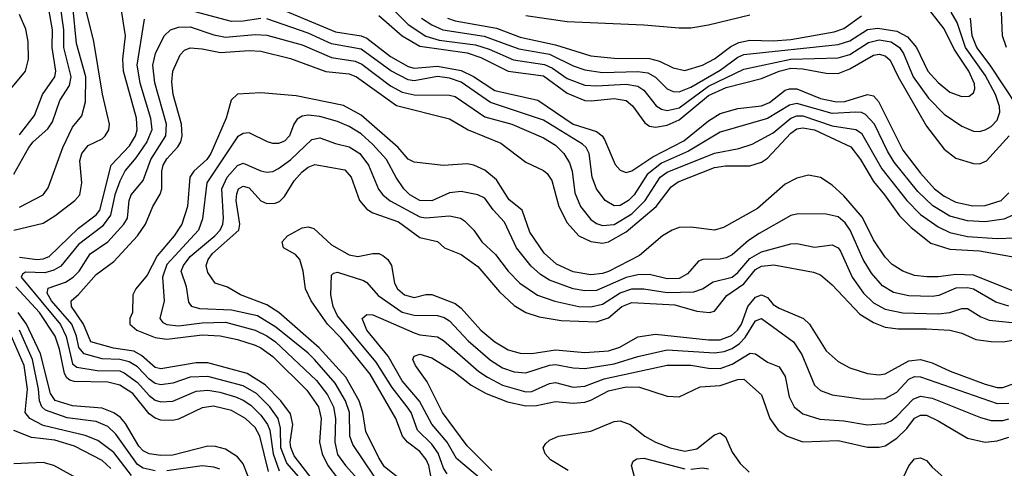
# Model space of a CAD drawing. Header units: inches. Extents: x 990535 to 1117859, y 769386 to 892122.
# Tile 356 of 656: x 1083870 to 1087215, y 785321 to 786844. Entities that reach past the tile are written whole.
import ezdxf

# ---------------------------------------------------------------- set-up
doc = ezdxf.new("R2010")
doc.units = ezdxf.units.IN
doc.header["$MEASUREMENT"] = 0
doc.layers.add('B0788', color=7, linetype='Continuous')

msp = doc.modelspace()

# ---------------------------------------------------------------- linework, layer by layer
at = {"layer": 'B0788', "color": 5}
for points, elevation in [([(1085235.6, 786850), (1085270, 786827.2), (1085307.7, 786810), (1085448.1, 786788.1), (1085565.6, 786745.6), (1085670, 786727.3), (1085750, 786687.9), (1085790, 786673.9), (1085850, 786665.3), (1085970, 786668.3), (1086003.6, 786663.6), (1086029.4, 786649.4), (1086070, 786609.6), (1086090, 786600.7), (1086110, 786599.7), (1086150, 786615.7), (1086250, 786673.4), (1086310, 786717), (1086330, 786725.6), (1086650, 786760.5), (1086690, 786773), (1086749.5, 786810.5), (1086784.9, 786815.1), (1086850, 786804.9), (1086885.7, 786785.7), (1086915.9, 786750), (1086955, 786670), (1086990, 786630.5), (1087030, 786598.3), (1087070, 786583.4), (1087095, 786585), (1087110, 786595.6), (1087114.7, 786610), (1087113.4, 786626.6), (1087094.7, 786670), (1087043.9, 786743.9), (1087010, 786813.1), (1086941.3, 786901.3)], 3360), ([(1083850, 786319.3), (1083901.7, 786410), (1083916.7, 786430), (1083966.2, 786473.8), (1083982.3, 786497.7), (1084006.3, 786570), (1084039.6, 786620.4), (1084045.1, 786650), (1084020, 786750), (1084019.8, 786810), (1084008.9, 786890)], 3360), ([(1083850, 786129.6), (1083950, 786153.3), (1083990, 786178), (1084057.8, 786230), (1084074.7, 786250), (1084081.1, 786290), (1084075.2, 786364.8), (1084081.4, 786390), (1084102.9, 786417.1), (1084150, 786439.9), (1084161.3, 786450), (1084173, 786470), (1084175.1, 786490), (1084151.4, 786591.4), (1084121.7, 786770), (1084095.9, 786875.9)], 3320), ([(1083870, 786453.6), (1083921, 786519), (1083948.4, 786590), (1083989.7, 786650), (1083993.2, 786670), (1083980.7, 786750), (1083981.7, 786810), (1083967.5, 786892.5)], 3380), ([(1083870, 786037.9), (1083930, 786030), (1083950, 786031.7), (1083970, 786040.1), (1084070, 786136.3), (1084130, 786181.7), (1084142.1, 786197.9), (1084180.7, 786350), (1084243.7, 786416.3), (1084263.4, 786450), (1084269, 786470), (1084266.7, 786510), (1084222.7, 786670), (1084221.2, 786710), (1084229.7, 786790), (1084213.9, 786890)], 3280), ([(1083870, 786207.6), (1083949.7, 786250), (1083966.6, 786273.4), (1084016.5, 786410), (1084050, 786479), (1084081.8, 786518.2), (1084094.3, 786565.7), (1084095.6, 786650), (1084063.9, 786763.9), (1084050.6, 786890)], 3340), ([(1084690, 786848.7), (1084630, 786838.9), (1084590, 786838.2), (1084450, 786875.6)], 3260), ([(1084717.2, 786897.2), (1084943.3, 786803.3), (1085030, 786789.8), (1085050, 786781.9), (1085130, 786719.3), (1085190, 786685.3), (1085210, 786680), (1085290, 786686.5), (1085370, 786672.2), (1085411.4, 786651.4), (1085484.3, 786604.3), (1085630, 786570.6), (1085750, 786489.8), (1085830, 786464.1), (1085849.1, 786450), (1085857.1, 786437.1), (1085892.7, 786352.7), (1085910, 786333.6), (1085930, 786325.5), (1085950, 786331.6), (1086021.4, 786378.6), (1086126.5, 786433.5), (1086210, 786501.2), (1086250, 786525.8), (1086310, 786543.3), (1086390, 786551.3), (1086417.2, 786562.8), (1086470, 786605.1), (1086484.5, 786610), (1086510, 786609.6), (1086590, 786576.7), (1086644.9, 786564.9), (1086673.1, 786566.9), (1086750, 786590.7), (1086770, 786585.4), (1086786.8, 786566.8), (1086870, 786401), (1086930, 786323.2), (1086978.1, 786270), (1087010, 786244.7), (1087050, 786224.6), (1087108, 786212), (1087150, 786212.8), (1087204.1, 786230), (1087230, 786256.2)], 3280), ([(1085130, 786888.1), (1085190, 786828.1), (1085250, 786788.3), (1085295.2, 786775.2), (1085418.7, 786758.7), (1085464.8, 786744.8), (1085548.2, 786708.2), (1085652.6, 786692.6), (1085680.2, 786680.2), (1085730, 786645.1), (1085790, 786622.4), (1085830, 786619.2), (1085930, 786624.9), (1085970, 786619), (1085990, 786605.1), (1086032.2, 786552.2), (1086050, 786540.8), (1086070, 786536.4), (1086110, 786545.4), (1086210, 786618.5), (1086330, 786676.6), (1086490, 786710.7), (1086650, 786714.3), (1086690, 786726.5), (1086753.5, 786766.5), (1086790, 786775.5), (1086830, 786769.1), (1086858.8, 786750), (1086872.6, 786730), (1086905.3, 786650), (1086957.7, 786577.7), (1087010, 786523.8), (1087070, 786483.3), (1087110, 786466.3), (1087130, 786464.6), (1087150, 786470.1), (1087170, 786482), (1087190, 786503.5), (1087199.3, 786530), (1087198.4, 786550), (1087184.2, 786590), (1087150, 786655.9), (1087082.7, 786750), (1087054.3, 786834.3), (1087033.6, 786870)], 3340), ([(1087222.6, 786750), (1087208.8, 786790), (1087205.5, 786870)], 3280), ([(1083840.8, 786610), (1083890.7, 786669.3), (1083900.8, 786710), (1083898.9, 786770), (1083891.8, 786811.8), (1083870, 786861.9)], 3420), ([(1084293.7, 786846.3), (1084268.2, 786690), (1084278.7, 786630), (1084314.5, 786510), (1084318.7, 786470), (1084302.8, 786430), (1084265.2, 786374.8), (1084228.3, 786331.7), (1084210, 786296), (1084193.3, 786250), (1084179.4, 786180.6), (1084150, 786142.5), (1084070, 786080.9), (1084010, 786007.8), (1083986.5, 785993.5), (1083955.7, 785984.3), (1083890, 785986.7), (1083879.7, 785980.3), (1083875.1, 785970), (1084008.7, 785808.7), (1084028.2, 785768.2), (1084050, 785676.1), (1084064.1, 785664.1), (1084133.3, 785653.3), (1084210, 785651.4), (1084225.5, 785645.5), (1084270, 785611.8), (1084310, 785567.9), (1084330, 785552.8), (1084350, 785546.7), (1084390, 785549.3), (1084470, 785582.9), (1084510, 785586), (1084550, 785579.4), (1084603.2, 785563.2), (1084630, 785552.5), (1084655.2, 785535.2), (1084690, 785501.2), (1084712.4, 785470), (1084719.5, 785450), (1084731.3, 785370), (1084751.9, 785311.9)], 3260), ([(1087240.8, 786179.2), (1087213.4, 786166.6), (1087150, 786157.4), (1087090, 786161.4), (1087030, 786177.6), (1086972, 786212), (1086921, 786261), (1086840.9, 786360.9), (1086817.6, 786397.6), (1086773.8, 786490), (1086742.9, 786522.9), (1086730, 786528.8), (1086710, 786529.8), (1086630, 786525.8), (1086510, 786559.6), (1086485.4, 786554.6), (1086410, 786508.7), (1086250, 786462.1), (1086142.3, 786397.7), (1086050, 786357), (1086001.5, 786318.5), (1085957.3, 786250), (1085938.7, 786230), (1085910, 786213.8), (1085890, 786212), (1085858.9, 786230), (1085830.1, 786270.1), (1085814.3, 786310), (1085804.2, 786390), (1085793.9, 786410), (1085781.7, 786421.7), (1085650, 786503.1), (1085470, 786562.8), (1085370, 786632.6), (1085330, 786646), (1085290, 786651.6), (1085210, 786637.2), (1085190, 786640), (1085130.6, 786670.6), (1085030, 786743.9), (1084930, 786762.6), (1084850, 786798.9), (1084710, 786846.8)], 3260), ([(1085090, 786858.8), (1085169.9, 786789.9), (1085230, 786754), (1085390, 786731.8), (1085436.4, 786716.4), (1085530, 786670), (1085650, 786653.2), (1085730, 786595), (1085789.6, 786570.4), (1085811.4, 786568.6), (1085890, 786576.3), (1085929.8, 786569.8), (1085952.1, 786552.1), (1085993.9, 786493.9), (1086010, 786483), (1086030, 786478.8), (1086070, 786486), (1086110, 786504.8), (1086210, 786586.7), (1086270, 786613.9), (1086390, 786645), (1086450, 786670), (1086490, 786679.8), (1086530, 786677.4), (1086610, 786662.6), (1086650, 786662.1), (1086690, 786676.9), (1086770, 786723.5), (1086790, 786727.2), (1086810, 786722.1), (1086826.8, 786706.8), (1086853.7, 786650), (1086950, 786482.9), (1087010, 786405), (1087050, 786374.2), (1087110, 786356.4), (1087130, 786355.2), (1087154.6, 786365.4), (1087231.5, 786450)], 3320), ([(1085323.3, 786850), (1085350, 786841), (1085490, 786815.6), (1085570, 786785), (1085690, 786759.5), (1085810, 786721.8), (1085890, 786713.3), (1086010, 786712.5), (1086043.3, 786703.3), (1086090, 786680.3), (1086130, 786671.3), (1086190, 786689.5), (1086230, 786711), (1086286.3, 786753.7), (1086313.3, 786766.7), (1086350, 786774.6), (1086430, 786772.9), (1086490, 786777.2), (1086636.8, 786803.2), (1086670, 786814.6), (1086730, 786857.5)], 3380), ([(1085590, 786858.4), (1085730, 786837.8), (1085990, 786827), (1086110, 786816.4), (1086150, 786817.2), (1086210, 786827.4), (1086350, 786860.8)], 3420), ([(1087259.3, 786550), (1087166.6, 786690), (1087121.2, 786750), (1087105.9, 786790), (1087099.3, 786850)], 3320), ([(1084850, 785255.1), (1084777.9, 785337.9), (1084757.1, 785390), (1084756.6, 785456.6), (1084748.3, 785490), (1084720.2, 785530), (1084675.1, 785575.1), (1084630, 785601.4), (1084510, 785632.5), (1084450, 785630.2), (1084390, 785609.9), (1084350, 785603.8), (1084330, 785608.8), (1084310, 785623.4), (1084270, 785665.4), (1084242.8, 785682.8), (1084210.1, 785690.1), (1084150, 785692.7), (1084089.3, 785709.3), (1084071.4, 785731.4), (1084063.4, 785770), (1084047.1, 785810), (1083978.8, 785890), (1083964.3, 785915.7), (1083967.5, 785932.5), (1084026.5, 785953.5), (1084052.3, 785970), (1084072.5, 785990), (1084110, 786049.1), (1084170.2, 786089.8), (1084224.7, 786150), (1084236.2, 786170), (1084242.1, 786230), (1084248.8, 786250), (1084290, 786298.2), (1084316.4, 786370), (1084366.7, 786450), (1084368.9, 786490), (1084329.2, 786630), (1084322.9, 786690), (1084332.1, 786730), (1084361.3, 786790), (1084383, 786810), (1084410, 786819.3), (1084450, 786820.1), (1084530, 786793), (1084570, 786784.8), (1084670, 786794.6), (1084710, 786791.7), (1084830, 786759.2), (1084930, 786715.5), (1085010, 786704), (1085032.9, 786692.9), (1085130, 786619.9), (1085170, 786597.7), (1085210, 786588.9), (1085330, 786588.2), (1085350, 786583.2), (1085450, 786514.6), (1085541.7, 786490), (1085650, 786442.6), (1085690, 786417.8), (1085718.5, 786390), (1085738.2, 786358.2), (1085747.3, 786330), (1085756.5, 786256.5), (1085775.6, 786210), (1085810, 786166.3), (1085830, 786151.8), (1085850, 786145.1), (1085890, 786148.3), (1085950, 786184.5), (1085994.7, 786230), (1086046.3, 786310), (1086070, 786327.1), (1086230, 786391.2), (1086312.7, 786407.3), (1086357.9, 786422.1), (1086430, 786460.2), (1086490, 786509.8), (1086510, 786517.5), (1086530, 786517.7), (1086630, 786483.6), (1086710, 786471.6), (1086730, 786458.6), (1086798.2, 786338.2), (1086883.7, 786230), (1086930, 786183), (1086990, 786140.4), (1087030, 786121.7), (1087090, 786108), (1087190, 786101.4), (1087250, 786103.5)], 3240), ([(1084910, 785223.6), (1084803.2, 785363.2), (1084791.2, 785391.2), (1084789.6, 785410), (1084798.1, 785470), (1084790, 785505.6), (1084757.8, 785550), (1084704, 785604), (1084642.7, 785642.7), (1084510, 785678.7), (1084470, 785679.4), (1084350, 785658.5), (1084330, 785663.5), (1084283.7, 785703.7), (1084258.2, 785718.2), (1084189.3, 785729.3), (1084112.6, 785750), (1084087.1, 785810), (1084046.9, 785870), (1084045.6, 785890), (1084070, 785910.9), (1084130, 785979.1), (1084190, 786023.6), (1084270, 786110), (1084297.9, 786150), (1084322.8, 786210), (1084347.8, 786252.2), (1084353, 786270), (1084353.6, 786330), (1084358.1, 786350), (1084370, 786372.3), (1084407.2, 786412.8), (1084417.6, 786430), (1084422.2, 786450), (1084420.4, 786490), (1084391.4, 786590), (1084387.1, 786632.9), (1084390.3, 786669.7), (1084415, 786725), (1084430, 786740.8), (1084450, 786748.6), (1084490, 786745.4), (1084552.6, 786732.6), (1084650, 786740.2), (1084690, 786737.5), (1084790, 786713), (1084910, 786668.1), (1084990, 786660), (1085014, 786650), (1085150, 786552.8), (1085330, 786507.4), (1085393.1, 786470), (1085504.9, 786424.9), (1085590, 786360.1), (1085650, 786332.2), (1085661.7, 786321.7), (1085678, 786298), (1085701.9, 786210), (1085730, 786154.4), (1085769.1, 786110), (1085810, 786090.7), (1085850, 786085.9), (1085870, 786089.8), (1085930, 786124.1), (1086032.7, 786210), (1086083.3, 786276.7), (1086106.5, 786293.5), (1086230, 786342.8), (1086268.2, 786348.2), (1086350, 786348), (1086390, 786360.8), (1086410, 786374.4), (1086490, 786459.5), (1086510, 786473.3), (1086530, 786477.5), (1086570, 786470.2), (1086693.1, 786413.1), (1086726.5, 786370), (1086770, 786294.3), (1086807.8, 786250), (1086858.5, 786178.5), (1086898.5, 786138.5), (1086965.3, 786085.3), (1087030, 786064.6), (1087130, 786059.4), (1087290, 786031.2)], 3220), ([(1087244.1, 785924.1), (1087110, 785977), (1087050, 785979), (1086990, 785971), (1086951.1, 785971.1), (1086910, 785976.1), (1086870, 785990.1), (1086833.5, 786013.5), (1086810, 786038.1), (1086770, 786097), (1086732.5, 786172.5), (1086670, 786246.6), (1086630, 786282.1), (1086590, 786308.5), (1086550, 786316.3), (1086510, 786306.6), (1086470, 786286.1), (1086376.7, 786203.3), (1086261.1, 786138.9), (1086230, 786130.1), (1086150, 786139.2), (1086110, 786138.2), (1086086.5, 786130), (1086053.6, 786110), (1085975.9, 786044.1), (1085870, 785989.3), (1085850, 785982.5), (1085810, 785978.1), (1085750, 785987.7), (1085693.7, 786013.7), (1085651.7, 786051.7), (1085603.1, 786123.1), (1085577.6, 786197.6), (1085532.7, 786232.7), (1085490, 786300.8), (1085450, 786332.9), (1085412.9, 786350), (1085390, 786355.2), (1085310, 786349.5), (1085210, 786360.4), (1085190, 786370.8), (1085155.7, 786410), (1085030, 786519.7), (1084970, 786552.9), (1084810, 786585.8), (1084690, 786595.7), (1084610, 786591.6), (1084588.5, 786571.5), (1084572.1, 786510), (1084519.5, 786390), (1084505.7, 786370), (1084461.6, 786330), (1084448.5, 786310), (1084440.5, 786210), (1084421.2, 786150), (1084395, 786110), (1084337.5, 786042.5), (1084303.2, 785976.8), (1084264.5, 785930), (1084254.5, 785910), (1084253.9, 785850), (1084244.8, 785830), (1084244.1, 785810), (1084268.3, 785790), (1084330, 785765.5), (1084370, 785759.8), (1084490, 785774.5), (1084551.1, 785771.1), (1084610, 785758.4), (1084670, 785738.7), (1084690, 785729.6), (1084730, 785700.1), (1084846.1, 785586.1), (1084884.9, 785530), (1084894.4, 785490), (1084888.4, 785410), (1084897.8, 785370), (1084916.5, 785330), (1084950, 785287.5)], 3180), ([(1087230, 785871.8), (1087185.5, 785885.5), (1087110, 785929.4), (1087090, 785934.1), (1087050, 785932.5), (1086992.3, 785907.7), (1086970, 785904.2), (1086890, 785906.4), (1086838.2, 785918.2), (1086800.9, 785940.9), (1086763.4, 785983.4), (1086735, 786030), (1086691, 786130), (1086674.4, 786154.4), (1086650, 786174.7), (1086610, 786184.3), (1086514.9, 786185.1), (1086490, 786179.4), (1086381.9, 786118.1), (1086345.9, 786094.1), (1086290, 786045.9), (1086270, 786035.9), (1086250, 786031.1), (1086190.4, 786029.6), (1086175.5, 786024.5), (1086138.4, 785981.6), (1086110, 785965.6), (1086070, 785964.5), (1086010, 785979.2), (1085970, 785977.7), (1085930, 785968.7), (1085830, 785924.3), (1085790, 785923.1), (1085750, 785929.8), (1085670, 785959.4), (1085639, 785979), (1085607.4, 786007.4), (1085558, 786070), (1085517, 786157), (1085478.4, 786198.4), (1085450, 786238.1), (1085426.7, 786250), (1085370, 786260.7), (1085330, 786256.6), (1085270, 786229.5), (1085230, 786230.1), (1085195.7, 786250), (1085175, 786270), (1085148.6, 786308.6), (1085116.1, 786370), (1085070, 786420.8), (1085030, 786456.4), (1084990, 786482), (1084950, 786498.5), (1084890, 786515.7), (1084850, 786520.6), (1084830, 786517.2), (1084813.1, 786506.9), (1084801.4, 786490), (1084786.6, 786450), (1084770, 786431.4), (1084750, 786423.4), (1084730, 786423.8), (1084711.8, 786430), (1084650, 786460.1), (1084630, 786457.5), (1084610, 786446.3), (1084505.6, 786290), (1084491.7, 786168.3), (1084478, 786130), (1084370, 786012.7), (1084355.5, 785970), (1084361.1, 785890), (1084346.5, 785830), (1084356.5, 785816.5), (1084369.7, 785809.7), (1084410, 785805.2), (1084490, 785814.9), (1084570, 785816.8), (1084670, 785790.5), (1084710, 785770.9), (1084739.1, 785750), (1084878.5, 785618.5), (1084916.3, 785570), (1084936.3, 785530), (1084942.5, 785490), (1084940.4, 785410), (1084950, 785368.1), (1084976.7, 785330), (1085049.6, 785250)], 3160), ([(1085074.6, 785294.6), (1085002, 785402), (1084991.8, 785430), (1084990.2, 785510), (1084976.8, 785550), (1084941.8, 785610), (1084871.6, 785690), (1084850, 785712.4), (1084740.7, 785800.7), (1084678.1, 785838.1), (1084590, 785857.8), (1084482.7, 785862.7), (1084455.3, 785870), (1084445.1, 785885.1), (1084436.7, 785936.7), (1084419.4, 785990), (1084426.8, 786010), (1084450, 786039.6), (1084533.6, 786110), (1084550.9, 786130), (1084560.1, 786150), (1084562.5, 786170), (1084557, 786270), (1084575.1, 786310), (1084610, 786348.8), (1084630, 786356.9), (1084690, 786331.4), (1084710, 786326.8), (1084730, 786329.1), (1084750, 786338.6), (1084790, 786368.3), (1084862.8, 786437.2), (1084890, 786443.6), (1084943.4, 786423.4), (1084990, 786413.1), (1085025.5, 786390), (1085055.4, 786350), (1085089.3, 786269.3), (1085103.8, 786250), (1085129.2, 786229.2), (1085230, 786174.8), (1085250, 786171.2), (1085330, 786178), (1085367.9, 786170), (1085381.5, 786161.5), (1085413.2, 786130), (1085440.4, 786090), (1085486.6, 786046.6), (1085530, 785990.6), (1085569.3, 785949.3), (1085629.3, 785909.3), (1085688.3, 785888.3), (1085770, 785870.6), (1085810, 785868.7), (1085850, 785877.8), (1085910, 785917.3), (1085950, 785929.8), (1085990, 785930.5), (1086070, 785918), (1086160.3, 785919.7), (1086189.3, 785930.7), (1086225.6, 785954.4), (1086290, 785970.4), (1086310, 785985.3), (1086350, 786033.8), (1086390, 786056.5), (1086490, 786083.4), (1086510, 786084.5), (1086570, 786071.7), (1086630, 786079.8), (1086650, 786069.5), (1086657.8, 786057.8), (1086698.2, 785970), (1086736.1, 785916.1), (1086770, 785882.8), (1086810, 785861.1), (1086870, 785848.7), (1086990, 785845.4), (1087029.7, 785850.3), (1087070, 785863.8), (1087090, 785863.7), (1087134.9, 785834.9), (1087163.5, 785823.5), (1087330, 785806.8)], 3140), ([(1085170, 785278.4), (1085110, 785326.4), (1085090, 785356.6), (1085046.1, 785446.1), (1085036, 785510), (1085023.1, 785550), (1084977.6, 785630), (1084888.1, 785730), (1084750.5, 785850.5), (1084710, 785876.1), (1084620.3, 785910), (1084575.8, 785935.8), (1084534, 785950), (1084510, 785986), (1084504.3, 786010), (1084510.8, 786030), (1084525.8, 786050), (1084614.6, 786130), (1084618.1, 786150), (1084606.2, 786230), (1084607.5, 786252.5), (1084614.1, 786270), (1084630, 786279.4), (1084650, 786273.8), (1084690, 786229.7), (1084710, 786220.2), (1084738.7, 786221.2), (1084752.9, 786227.1), (1084770, 786244), (1084802.6, 786297.4), (1084830, 786328.1), (1084850, 786343.1), (1084872.4, 786352.4), (1084974.9, 786334.9), (1084996.6, 786310), (1085024.7, 786230), (1085050, 786200.8), (1085070, 786188), (1085157.6, 786157.6), (1085230, 786104.3), (1085290, 786090.8), (1085313.6, 786070), (1085370, 786046.6), (1085426.4, 786006.4), (1085500.1, 785920.1), (1085550, 785873.3), (1085590, 785850.1), (1085635.2, 785835.2), (1085710, 785823), (1085830, 785818.4), (1085870, 785831.3), (1085915.4, 785870), (1085950, 785884.1), (1086095.7, 785875.7), (1086170, 785854.5), (1086213, 785850), (1086230, 785854.7), (1086271.9, 785908.1), (1086330, 785947.7), (1086370, 785995.8), (1086390, 786007.6), (1086432, 786012), (1086566.7, 785986.7), (1086590, 785977.4), (1086630, 785943.6), (1086723.8, 785843.8), (1086770, 785815.5), (1086810, 785800.2), (1086854, 785794), (1086950, 785795), (1087029.5, 785789.5), (1087070, 785780.3), (1087118.4, 785758.4), (1087170, 785751.2), (1087210.5, 785750.5), (1087290, 785763.4)], 3120), ([(1085271.5, 785271.5), (1085259.7, 785330), (1085251.1, 785351.1), (1085230, 785378.3), (1085187.1, 785410), (1085170.6, 785430), (1085148.4, 785490), (1085060.8, 785640.8), (1084962.6, 785762.6), (1084915.5, 785810), (1084860.1, 785890), (1084841, 785930), (1084833.7, 785990), (1084821.7, 786030), (1084807.4, 786047.4), (1084766.2, 786070), (1084762.2, 786090), (1084780.3, 786110), (1084830, 786137.1), (1084850, 786140.9), (1084870, 786134.8), (1084930, 786080.3), (1084990, 786046.1), (1085019.4, 786040.6), (1085070.4, 786050.4), (1085090, 786050.1), (1085104.1, 786044.1), (1085121.2, 786030), (1085133.4, 786010), (1085143.2, 785950), (1085153.7, 785930), (1085177.7, 785910), (1085210, 785901.1), (1085250, 785911), (1085270, 785911), (1085350, 785880.6), (1085370, 785864.6), (1085436.6, 785790), (1085483.9, 785750), (1085530, 785723.4), (1085570, 785711.3), (1085610, 785710.4), (1085690, 785723), (1085790, 785714.5), (1085870, 785719.9), (1085908.3, 785731.7), (1085970, 785767.1), (1086030, 785776), (1086210, 785756.7), (1086250, 785756.9), (1086288.2, 785771.8), (1086308.9, 785790), (1086321.5, 785810), (1086343.9, 785870), (1086370, 785901.5), (1086390, 785909.5), (1086410, 785900.5), (1086430, 785877.6), (1086450, 785864.3), (1086532.9, 785830), (1086552.5, 785810), (1086610, 785720.1), (1086650, 785683), (1086690, 785662.2), (1086750, 785643.1), (1086790, 785638.6), (1086810, 785641.6), (1086890, 785685.9), (1086930, 785690.8), (1086970, 785679.5), (1087030.7, 785650.7), (1087150, 785606.2), (1087190, 785595.4), (1087210, 785595.8), (1087250, 785609.7)], 3080), ([(1085321.8, 785301.8), (1085310, 785321.2), (1085292.2, 785372.2), (1085270, 785402.5), (1085221.9, 785450), (1085199.5, 785510), (1085186.6, 785530), (1085135.6, 785595.6), (1085080.9, 785680.9), (1084950, 785838.2), (1084935.4, 785870), (1084926.7, 785910), (1084930, 785976.4), (1084935.9, 785984.1), (1084950, 785987), (1085038.1, 785958.1), (1085050, 785951.3), (1085088.1, 785908.1), (1085170, 785850.9), (1085210, 785841.1), (1085290, 785840.2), (1085312.6, 785832.6), (1085330, 785821.3), (1085394.1, 785754.1), (1085470, 785687.9), (1085510, 785662.6), (1085550, 785648.2), (1085590, 785645.4), (1085670, 785671.6), (1085690, 785673.9), (1085750, 785661.9), (1085790, 785660.1), (1085890, 785675.3), (1085970, 785701.1), (1086070, 785722.9), (1086230, 785713.2), (1086262.7, 785717.3), (1086290, 785727.6), (1086314.9, 785745.1), (1086334.7, 785765.3), (1086370, 785821.4), (1086390, 785829.6), (1086499, 785750), (1086526.8, 785706.8), (1086570, 785603.2), (1086590, 785585.4), (1086630, 785570.6), (1086735.7, 785555.7), (1086810, 785558.4), (1086850, 785579.4), (1086890, 785623.4), (1086910, 785632.5), (1086930, 785631.8), (1087190, 785540.6), (1087230, 785542.2)], 3060), ([(1084715.9, 785310), (1084686.6, 785430), (1084670, 785458.9), (1084637, 785490), (1084590, 785516.8), (1084528.3, 785531.7), (1084490, 785526.7), (1084410, 785487.7), (1084390, 785483.5), (1084350, 785484.8), (1084330, 785490.6), (1084310, 785505.4), (1084254.4, 785574.4), (1084210, 785602.7), (1084170, 785613), (1084055.9, 785615.9), (1084040.7, 785620.7), (1084030, 785628), (1084023, 785643), (1084005.8, 785725.8), (1083991.3, 785770), (1083937.3, 785850), (1083857.4, 785937.4)], 3280), ([(1084663.2, 785250), (1084630, 785335.7), (1084610, 785359.9), (1084570, 785385.3), (1084535, 785395), (1084510, 785396), (1084390, 785365), (1084350, 785364.1), (1084310, 785370.2), (1084290, 785380.7), (1084275.6, 785395.6), (1084230, 785472.8), (1084213, 785493), (1084190, 785509.1), (1084150, 785525.5), (1084050, 785533.1), (1083991.1, 785551.1), (1083974.9, 785574.9), (1083940.8, 785710), (1083893.4, 785810), (1083864.8, 785850)], 3320), ([(1085502.3, 785230), (1085353.6, 785353.6), (1085322.4, 785410), (1085270, 785470.4), (1085228.9, 785548.9), (1085170, 785618.1), (1085121.6, 785701.6), (1085049.9, 785790), (1085033.3, 785830), (1085050, 785842.9), (1085070, 785842), (1085210, 785780.4), (1085230, 785773.7), (1085290, 785766.8), (1085310, 785755.4), (1085430, 785650.1), (1085459.1, 785630), (1085510, 785602.9), (1085590, 785580.5), (1085610, 785581.2), (1085670, 785609.4), (1085690, 785611.8), (1085750, 785596.8), (1085790, 785600.1), (1085855.5, 785624.5), (1086070, 785671.1), (1086150, 785671.4), (1086210, 785660.9), (1086250, 785660.2), (1086290, 785674.5), (1086351.7, 785711.7), (1086370, 785710.1), (1086410, 785681.1), (1086450, 785665.7), (1086470, 785632.6), (1086483.5, 785563.5), (1086500.9, 785530), (1086530, 785505.3), (1086587.9, 785487.9), (1086670, 785481.5), (1086750, 785468.9), (1086810, 785473.3), (1086830, 785482.1), (1086850, 785498), (1086904.7, 785555.3), (1086930, 785565.6), (1086970, 785558.7), (1087133.3, 785493.3), (1087170, 785482.8), (1087210, 785482.9), (1087230, 785488.6)], 3040), ([(1084250, 785296.2), (1084190, 785374.3), (1084135.6, 785415.6), (1084092.8, 785432.8), (1083950, 785466.4), (1083904.5, 785490), (1083888.8, 785510), (1083897.3, 785590), (1083885.9, 785670), (1083838.4, 785778.4)], 3360), ([(1084330, 785312.2), (1084290, 785321), (1084270, 785333.5), (1084197.2, 785437.2), (1084170, 785462.5), (1084130, 785479.3), (1084031.8, 785491.8), (1083958.3, 785518.3), (1083945.1, 785530), (1083937.9, 785550), (1083934.8, 785590), (1083913.6, 785690), (1083869.9, 785789.9)], 3340), ([(1085473.5, 785313.5), (1085390, 785397.7), (1085306.7, 785510), (1085254.1, 785614.1), (1085214.3, 785670), (1085206.1, 785690), (1085210, 785701.3), (1085230, 785708.6), (1085270, 785696), (1085345.2, 785650), (1085403.3, 785603.3), (1085455, 785575), (1085526.9, 785546.9), (1085590, 785532.5), (1085625.7, 785534.3), (1085690, 785547.2), (1085750, 785541.6), (1085790, 785545.5), (1085810, 785551.7), (1085870, 785584), (1085930, 785597.7), (1085976.1, 785596.1), (1086070, 785565.6), (1086110, 785563.6), (1086182, 785598), (1086250, 785602), (1086310, 785622.8), (1086330, 785624.1), (1086390.4, 785570.4), (1086417.9, 785490), (1086446.4, 785450), (1086477.2, 785430), (1086530.7, 785410.7), (1086650, 785415.4), (1086750, 785392.5), (1086790, 785392.8), (1086810, 785397.6), (1086850, 785423.5), (1086884, 785456), (1086910, 785490.8), (1086930, 785501.2), (1086950, 785501.1), (1086990, 785482), (1087090, 785422.9), (1087150, 785409.6), (1087190, 785413.7), (1087230, 785426.7)], 3020), ([(1085733.6, 785313.6), (1085673.7, 785350), (1085654.7, 785370), (1085648.2, 785390), (1085655.8, 785404.2), (1085670, 785416.9), (1085700.9, 785430), (1085810, 785447.4), (1085890, 785480.1), (1085910, 785482.1), (1085943.8, 785470), (1085993.8, 785430), (1086030, 785409.8), (1086079.7, 785390), (1086130, 785379.4), (1086170, 785387.3), (1086230, 785434.4), (1086250, 785441.7), (1086267.8, 785427.8), (1086290, 785376.1), (1086317.7, 785337.7), (1086347.6, 785307.6)], 2980), ([(1084180.5, 785320.5), (1084150, 785347.4), (1084056.2, 785396.2), (1083990, 785416.3), (1083910, 785425.1), (1083850, 785449.6)], 3380), ([(1084130, 785251.6), (1083986.8, 785330), (1083950, 785340.7), (1083850, 785336.4)], 3420), ([(1084550, 785318.2), (1084530, 785325.2), (1084490, 785329.4), (1084370, 785311.7)], 3340), ([(1085964.2, 785270), (1085948.6, 785330), (1085954.6, 785345.4), (1085966.7, 785353.3), (1085990, 785355), (1086130, 785319.6)], 2960), ([(1086853.1, 785250), (1086890, 785328.7), (1086910, 785353.5), (1086930, 785356.2), (1086950, 785347.6), (1086970, 785324.6), (1087050, 785253.8)], 2980), ([(1086150, 785317.6), (1086190, 785322.9), (1086210, 785319.3)], 2960)]:
    msp.add_lwpolyline(points, dxfattribs=dict(at, elevation=elevation))

doc.saveas('drawing.dxf')
